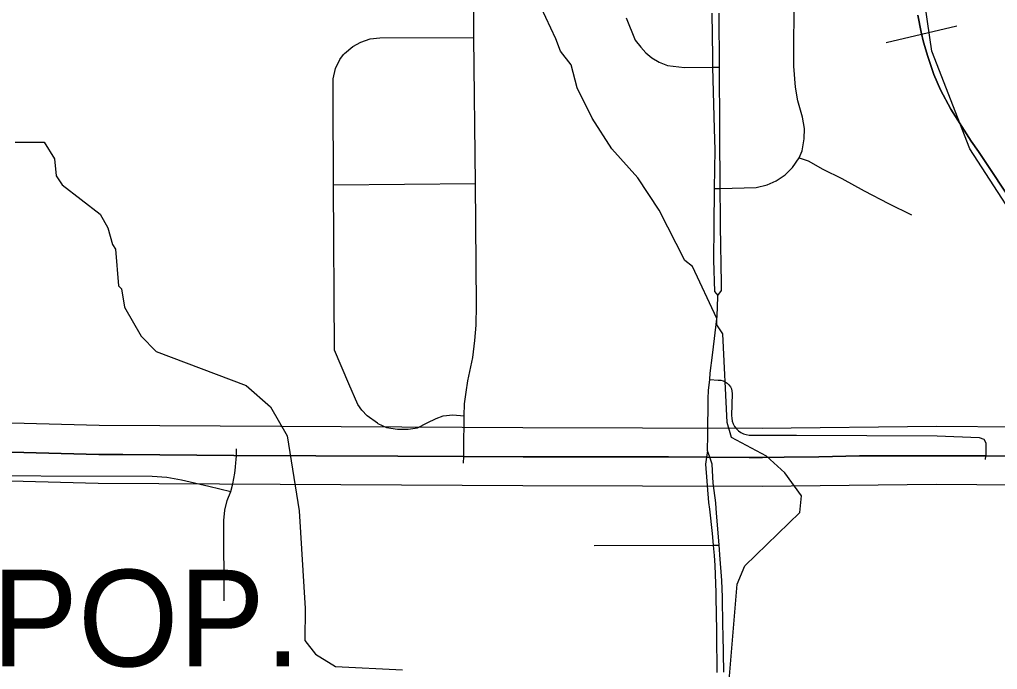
# Model space of a CAD drawing. Extents: x -1403959 to 81668, y -1400582 to 11018.
# Drawn here: x 6440.3 to 6538.1, y 8406.5 to 8471.5 of the extents above; entities that cross this region are included whole.
import ezdxf

# ---------------------------------------------------------------- set-up
doc = ezdxf.new("R2010")
doc.units = 0
for name, color, linetype in [('tdCiRRCL', 7, 'Continuous'), ('tdCiSectNmbr', 7, 'Continuous'), ('tdCiSectTwpRng', 7, 'Continuous'), ('tdCoDivCarto', 7, 'Continuous'), ('tdCoSecRteBand', 7, 'Continuous'), ('tdCoShieldCoRte', 7, 'Continuous'), ('tdCoSurfBitum', 7, 'Continuous')]:
    doc.layers.add(name, color=color, linetype=linetype)

msp = doc.modelspace()

# ---------------------------------------------------------------- linework, layer by layer
at = {"layer": 'tdCiRRCL'}
for points in [[(6541.1, 8427.807), (6536.947, 8427.841), (6532.042, 8427.873), (6524.321, 8427.872), (6520.263, 8427.741), (6516.8, 8427.707), (6514.633, 8427.694), (6513.279, 8427.705), (6509.12, 8427.737), (6505.205, 8427.752), (6503.667, 8427.758), (6501.442, 8427.766), (6498.605, 8427.759), (6490.693, 8427.74), (6484.734, 8427.78), (6478.148, 8427.829), (6461.753, 8427.886), (6450.654, 8427.977), (6448.248, 8427.976), (6434.435, 8428.359)], [(6434.435, 8428.359), (6448.248, 8427.976), (6450.654, 8427.977), (6461.753, 8427.886), (6478.148, 8427.829), (6484.734, 8427.78), (6490.693, 8427.74), (6498.605, 8427.759), (6501.442, 8427.766), (6503.667, 8427.758), (6505.205, 8427.752), (6509.12, 8427.737), (6513.279, 8427.705), (6514.633, 8427.694), (6516.8, 8427.707), (6520.263, 8427.741), (6524.321, 8427.872), (6532.042, 8427.873), (6536.947, 8427.841), (6541.1, 8427.807)]]:
    msp.add_lwpolyline(points, dxfattribs=at)
at = {"layer": 'tdCiSectNmbr'}
for points in [[(6509.554, 8472.167), (6509.612, 8467.776), (6509.638, 8466.76), (6509.638, 8466.754)], [(6510.324, 8466.766), (6510.302, 8472.173)], [(6509.638, 8466.754), (6509.796, 8460.593)], [(6510.35, 8460.6), (6510.324, 8466.756), (6510.324, 8466.766)], [(6509.796, 8460.593), (6509.851, 8458.473), (6509.801, 8454.623), (6509.8, 8454.602)], [(6510.399, 8454.601), (6510.399, 8454.608), (6510.352, 8460.167), (6510.35, 8460.6)], [(6509.8, 8454.602), (6509.751, 8450.833)], [(6510.435, 8450.833), (6510.423, 8451.746), (6510.399, 8454.601)], [(6509.751, 8450.833), (6509.708, 8447.453), (6509.827, 8444.304), (6510.152, 8443.896)], [(6510.509, 8445.118), (6510.435, 8450.833)], [(6510.152, 8443.896), (6510.519, 8444.399), (6510.509, 8445.118)], [(6509.612, 8437.928), (6510.105, 8441.849), (6510.157, 8443.766), (6510.152, 8443.896)], [(6509.131, 8428.343), (6509.127, 8428.353), (6509.146, 8429.949), (6509.176, 8433.602), (6509.228, 8434.405), (6509.34, 8435.486), (6509.405, 8436.115), (6509.612, 8437.928)], [(6509.127, 8428.353), (6509.026, 8427.737)], [(6509.345, 8427.735), (6509.131, 8428.343)], [(6509.026, 8427.737), (6508.908, 8427.023), (6509.234, 8423.175), (6509.307, 8422.526)], [(6509.981, 8422.588), (6509.94, 8423.137), (6509.692, 8425.122), (6509.596, 8427.027), (6509.345, 8427.735)], [(6509.307, 8422.526), (6509.58, 8420.095), (6509.686, 8418.906), (6509.688, 8418.884)], [(6510.274, 8418.933), (6510.047, 8421.713), (6509.981, 8422.588)], [(6509.776, 8417.889), (6509.865, 8416.897), (6509.959, 8414.173), (6509.965, 8413.711)], [(6510.607, 8413.721), (6510.572, 8415.392), (6510.357, 8417.939)], [(6509.965, 8413.711), (6510.007, 8410.335), (6510.01, 8409.981)], [(6510.683, 8409.991), (6510.667, 8410.836), (6510.607, 8413.721)], [(6510.01, 8409.981), (6510.043, 8406.188)], [(6510.751, 8406.198), (6510.683, 8409.991)]]:
    msp.add_lwpolyline(points, dxfattribs=at)
at = {"layer": 'tdCiSectTwpRng'}
for points in [[(6484.734, 8427.78), (6484.743, 8428.46), (6484.789, 8431.876), (6484.831, 8433.062), (6484.969, 8434.235), (6485.152, 8435.356), (6485.658, 8437.681), (6485.848, 8439.405), (6485.974, 8440.923), (6486.006, 8442.947), (6485.922, 8455.096), (6485.758, 8469.731), (6485.745, 8482.051), (6485.743, 8493.223), (6485.691, 8499.672)], [(6510.08, 8454.598), (6510.399, 8454.608), (6513.989, 8454.721), (6515.079, 8454.981), (6515.987, 8455.37), (6516.895, 8455.967), (6517.622, 8456.72), (6518.296, 8457.695), (6518.582, 8458.396), (6518.789, 8459.565), (6518.841, 8460.603), (6518.634, 8461.746), (6518.167, 8463.381), (6517.933, 8464.758), (6517.744, 8466.857), (6517.778, 8474.374)], [(6500.97, 8471.694), (6501.902, 8469.466), (6502.442, 8468.749), (6502.963, 8468.196), (6503.556, 8467.686), (6504.284, 8467.238), (6505.109, 8466.935), (6506.818, 8466.728), (6509.638, 8466.76), (6510.028, 8466.764)], [(6472.817, 8468.138), (6473.638, 8468.806), (6474.434, 8469.243), (6475.384, 8469.577), (6476.36, 8469.68), (6485.758, 8469.731)], [(6472.716, 8468.006), (6472.817, 8468.138)], [(6476.101, 8431.128), (6475.086, 8431.871), (6474.53, 8432.425), (6474.139, 8433.006), (6473.244, 8435.071), (6471.825, 8438.441), (6471.696, 8454.993), (6471.67, 8463.833), (6471.67, 8465.581), (6471.927, 8466.634), (6472.338, 8467.508), (6472.716, 8468.006)], [(6510.028, 8466.764), (6510.324, 8466.756)], [(6518.296, 8457.695), (6519.188, 8457.386), (6520.646, 8456.538), (6522.565, 8455.597), (6524.797, 8454.379), (6527.214, 8453.106), (6529.521, 8451.962)], [(6471.696, 8454.993), (6485.922, 8455.096)], [(6509.801, 8454.623), (6510.08, 8454.598)], [(6509.34, 8435.486), (6510.202, 8435.419), (6510.442, 8435.414), (6510.677, 8435.365), (6510.899, 8435.272), (6511.099, 8435.14), (6511.272, 8434.972), (6511.41, 8434.776), (6511.508, 8434.557), (6511.564, 8434.323), (6511.576, 8434.083), (6511.538, 8431.907), (6511.546, 8431.615), (6511.6, 8431.328), (6511.697, 8431.052), (6511.836, 8430.795), (6512.013, 8430.562), (6512.223, 8430.359), (6512.463, 8430.191), (6512.725, 8430.063), (6513.005, 8429.976), (6513.294, 8429.933), (6513.586, 8429.936), (6518.027, 8429.923), (6518.027, 8429.923)], [(6476.139, 8431.1), (6477.012, 8430.689), (6478.116, 8430.509), (6479.195, 8430.509), (6480.119, 8430.663), (6481.069, 8431.151), (6481.968, 8431.588), (6482.687, 8431.845), (6483.637, 8431.948), (6484.789, 8431.876)], [(6476.101, 8431.128), (6476.139, 8431.1)], [(6518.027, 8429.923), (6532.112, 8429.857), (6536.307, 8429.676), (6536.747, 8429.52), (6536.954, 8429.158), (6536.949, 8428.295), (6536.947, 8427.844)], [(6461.999, 8427.895), (6462.023, 8428.549)], [(6460.762, 8413.355), (6460.746, 8421.376), (6460.83, 8422.435), (6461.081, 8423.393), (6461.453, 8424.281), (6461.652, 8425.063), (6461.851, 8426.114), (6461.908, 8426.706), (6461.957, 8427.193), (6461.984, 8427.469), (6461.999, 8427.877)], [(6461.999, 8427.885), (6461.999, 8427.895)], [(6461.999, 8427.877), (6461.999, 8427.885)], [(6484.725, 8427.134), (6484.734, 8427.78)], [(6536.945, 8427.478), (6536.947, 8427.844)], [(6431.289, 8425.876), (6453.578, 8425.81), (6455.038, 8425.726), (6456.516, 8425.457), (6459.253, 8424.819), (6461.453, 8424.281)], [(6497.792, 8418.878), (6509.686, 8418.906), (6509.948, 8418.907)], [(6509.688, 8418.884), (6509.776, 8417.889)], [(6509.948, 8418.907), (6510.276, 8418.908)], [(6510.357, 8417.939), (6510.31, 8418.493), (6510.276, 8418.908), (6510.274, 8418.933)]]:
    msp.add_lwpolyline(points, dxfattribs=at)
at = {"layer": 'tdCoDivCarto'}
for points in [[(6548.509, 8430.655), (6532.018, 8430.776), (6514.603, 8430.597), (6490.666, 8430.643), (6448.254, 8430.879), (6434.45, 8431.262), (6409.935, 8431.314), (6409.935, 8431.314), (6409.417, 8431.314)], [(6552.4, 8424.835), (6532, 8424.973), (6514.598, 8424.793), (6490.654, 8424.839), (6448.175, 8425.075), (6434.354, 8425.459), (6409.935, 8425.51), (6409.935, 8425.51), (6409.386, 8425.51)]]:
    msp.add_lwpolyline(points, dxfattribs=at)
at = {"layer": 'tdCoSecRteBand'}
msp.add_line((6527.002, 8469.236), (6534.064, 8470.898), dxfattribs=at)
for points in [[(6542.966, 8447.106), (6542.205, 8448.025), (6535.362, 8458.58), (6531.571, 8468.363), (6530.222, 8477.527), (6531.315, 8486.38), (6531.024, 8491.572), (6527.536, 8500.285), (6520.837, 8507.786), (6515.968, 8514.06), (6512.618, 8517.582), (6510.487, 8520.184), (6480.219, 8564.704)], [(6540.08, 8452.53), (6536.237, 8458.313), (6535.495, 8459.34), (6533.46, 8462.555), (6532.414, 8464.476), (6531.767, 8466.036), (6531.158, 8467.805), (6530.721, 8469.27), (6530.492, 8470.24), (6530.15, 8471.971)], [(6530.15, 8471.971), (6530.492, 8470.24), (6530.721, 8469.27), (6531.158, 8467.805), (6531.767, 8466.036), (6532.414, 8464.476), (6533.46, 8462.555), (6535.495, 8459.34), (6536.237, 8458.313), (6540.08, 8452.53)]]:
    msp.add_lwpolyline(points, dxfattribs=at)
at = {"layer": 'tdCoSurfBitum'}
for points in [[(6511.291, 8405.403), (6512.088, 8415.019), (6512.858, 8416.848), (6518.374, 8422.171), (6518.533, 8423.851), (6516.861, 8426.147), (6515.034, 8427.833), (6511.528, 8429.678), (6511.075, 8431.207), (6510.648, 8440.064), (6510.04, 8440.982), (6510.043, 8441.593), (6507.617, 8446.793), (6506.855, 8447.407), (6504.277, 8452.455), (6502.15, 8455.669), (6499.564, 8458.58), (6497.589, 8461.641), (6496.073, 8464.7), (6495.47, 8466.992), (6494.406, 8468.37), (6493.952, 8469.593), (6492.436, 8472.805)], [(6439.854, 8459.259), (6442.755, 8459.249), (6443.818, 8457.565), (6443.965, 8455.885), (6444.573, 8454.966), (6448.381, 8452.052), (6449.139, 8450.675), (6449.592, 8448.993), (6449.896, 8448.534), (6450.188, 8444.869), (6450.493, 8444.562), (6450.791, 8442.729), (6452.461, 8439.822), (6453.983, 8438.289), (6462.981, 8434.897), (6465.418, 8432.75), (6467.087, 8429.843), (6468.283, 8422.357), (6468.86, 8412.583), (6468.848, 8409.378), (6469.913, 8407.999), (6471.894, 8406.77), (6478.612, 8406.44)]]:
    msp.add_lwpolyline(points, dxfattribs=at)

# ---------------------------------------------------------------- texts
at = {"layer": 'tdCoShieldCoRte'}
msp.add_text('POP.', height=9.6728, rotation=359.99436, dxfattribs=at).set_placement((6437.525, 8406.782))

doc.saveas('drawing.dxf')
